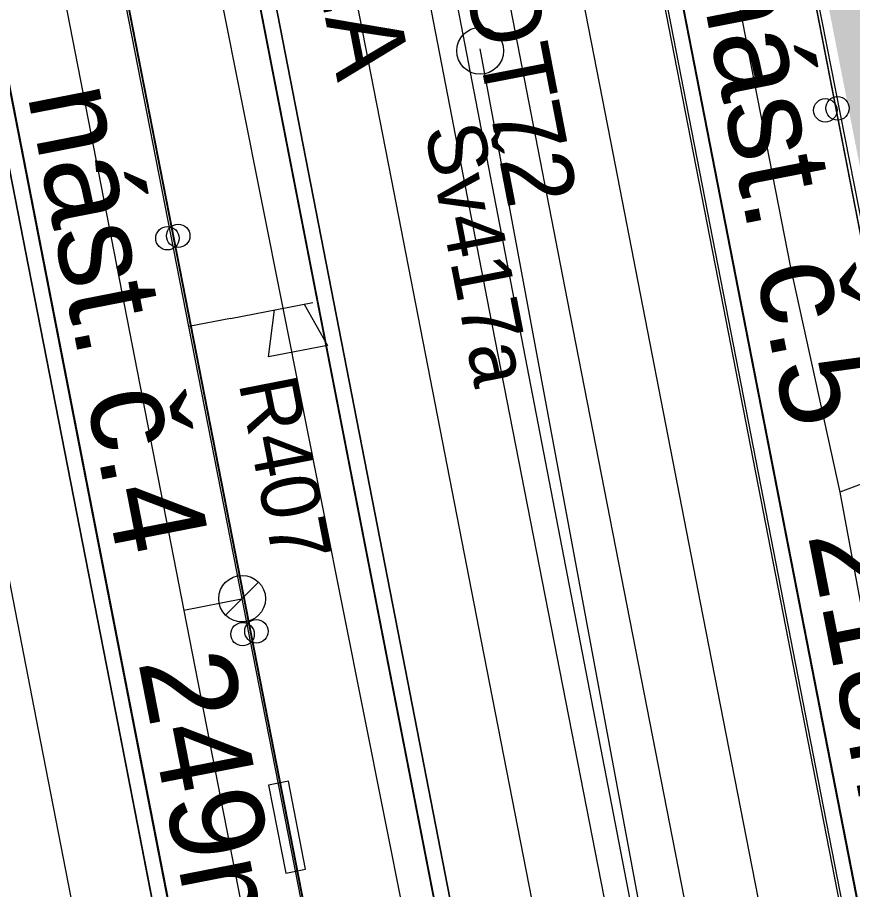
# Model space of a CAD drawing. Extents: x -545736 to -544888, y -1122892 to -1119128.
# Drawn here: x -545176.05 to -545158.22, y -1121835.11 to -1121816.49 of the extents above; entities that cross this region are included whole.
import ezdxf

# ---------------------------------------------------------------- set-up
doc = ezdxf.new("R2010")
doc.units = 0
for name, color, linetype in [('osvětlené plochy-hodnota-obrys', 7, 'Continuous'), ('Podbarveni_Nastupiste', 7, 'Continuous'), ('Podbarveni_Zastreseni_Pozemni', 7, 'Continuous'), ('Vrstva 1 - Koleje', 7, 'Continuous'), ('Vrstva 11 - Trakce', 7, 'Continuous'), ('Vrstva 14_zastreseni a nastupiste', 7, 'Continuous'), ('Vrstva 16_plochy', 7, 'Continuous'), ('Vrstva 25', 7, 'Continuous'), ('Vrstva 26', 7, 'Continuous'), ('Vrstva 29 - sdelzar', 7, 'Continuous'), ('Vrstva 33 - prvky sdelzar', 7, 'Continuous'), ('Vrstva 4 - Teren - stezky - prechody - plochy', 7, 'Continuous'), ('Vrstva 42', 7, 'Continuous'), ('Vrstva 43', 7, 'Continuous'), ('Vrstva 44', 7, 'Continuous')]:
    doc.layers.add(name, color=color, linetype=linetype)

msp = doc.modelspace()

# ---------------------------------------------------------------- linework, layer by layer
at = {"layer": 'Podbarveni_Nastupiste'}
msp.add_line((-545173.955, -1121831.302), (-545172.046, -1121841.135), dxfattribs=at)
for points in [[(-545180.455, -1121722.711), (-545179.628, -1121726.7), (-545177.717, -1121736.49), (-545175.814, -1121746.279), (-545173.137, -1121759.988), (-545171.232, -1121769.763), (-545170.096, -1121775.61), (-545168.189, -1121785.44), (-545166.652, -1121793.283), (-545164.749, -1121803.058), (-545162.839, -1121812.848), (-545160.922, -1121822.667), (-545159.009, -1121832.498), (-545157.103, -1121842.273), (-545155.195, -1121852.046), (-545153.289, -1121861.829)], [(-545187.331, -1121762.745), (-545185.417, -1121772.514), (-545183.504, -1121782.344), (-545181.6, -1121792.141), (-545179.691, -1121801.918), (-545177.789, -1121811.689), (-545175.868, -1121821.513), (-545173.955, -1121831.302)], [(-545169.731, -1121820.345), (-545171.643, -1121810.52), (-545173.552, -1121800.722)], [(-545165.909, -1121839.948), (-545167.82, -1121830.136), (-545169.731, -1121820.345)]]:
    msp.add_lwpolyline(points, dxfattribs=at)
at = {"layer": 'Podbarveni_Zastreseni_Pozemni'}
for points in [[(-545172.521, -1121747.5), (-545175.141, -1121748.003), (-545167.869, -1121785.291), (-545158.018, -1121835.809), (-545145.506, -1121899.971), (-545143.703, -1121909.219), (-545142.244, -1121916.698), (-545139.605, -1121916.178)], [(-545152.809, -1121908.918), (-545153.74, -1121904.141), (-545163.315, -1121855.027), (-545172.884, -1121805.944), (-545182.449, -1121756.884), (-545183.85, -1121749.697)], [(-545189.316, -1121750.748), (-545187.893, -1121758.049), (-545178.344, -1121807.045), (-545168.782, -1121856.109), (-545159.222, -1121905.16), (-545158.284, -1121909.972)]]:
    msp.add_lwpolyline(points, dxfattribs=at)
at = {"layer": 'Vrstva 1 - Koleje'}
for points in [[(-545204.598, -1121683.045), (-545202.446, -1121694.084), (-545200.893, -1121702.036), (-545198.518, -1121714.179), (-545196.602, -1121723.995), (-545194.695, -1121733.769), (-545192.79, -1121743.532), (-545190.869, -1121753.385), (-545188.974, -1121763.101), (-545187.053, -1121772.965), (-545185.151, -1121782.729), (-545183.231, -1121792.594), (-545181.323, -1121802.379), (-545179.426, -1121812.108), (-545177.532, -1121821.821), (-545175.608, -1121831.705), (-545173.691, -1121841.53), (-545171.796, -1121851.251), (-545169.872, -1121861.126)], [(-545190.187, -1121685.59), (-545187.923, -1121694.959), (-545186.2, -1121702.627), (-545185.507, -1121705.971), (-545184.687, -1121709.924), (-545182.492, -1121721.163), (-545180.59, -1121730.931), (-545178.666, -1121740.784), (-545176.766, -1121750.544), (-545174.869, -1121760.278), (-545172.942, -1121770.162), (-545171.042, -1121779.908), (-545169.129, -1121789.7), (-545167.212, -1121799.555), (-545165.293, -1121809.36), (-545163.388, -1121819.134), (-545161.468, -1121828.982), (-545159.566, -1121838.742), (-545157.655, -1121848.546), (-545155.739, -1121858.373)], [(-545196.328, -1121689.408), (-545194.686, -1121694.87), (-545192.492, -1121702.549), (-545189.916, -1121712.225), (-545187.524, -1121721.986), (-545185.303, -1121731.906), (-545183.337, -1121741.604), (-545181.431, -1121751.413), (-545179.514, -1121761.238), (-545177.608, -1121771.007), (-545175.701, -1121780.793), (-545173.785, -1121790.62), (-545171.889, -1121800.35), (-545169.976, -1121810.166), (-545168.071, -1121819.938), (-545166.148, -1121829.808), (-545164.234, -1121839.613), (-545162.332, -1121849.377), (-545160.421, -1121859.17)]]:
    msp.add_lwpolyline(points, dxfattribs=at)
at = {"layer": 'Vrstva 14_zastreseni a nastupiste'}
for points in [[(-545185.006, -1121741.979), (-545183.088, -1121751.748), (-545181.183, -1121761.56), (-545179.275, -1121771.357), (-545177.746, -1121779.192), (-545177.372, -1121781.135), (-545175.454, -1121790.95), (-545173.552, -1121800.722), (-545171.643, -1121810.52), (-545169.731, -1121820.345), (-545167.82, -1121830.136), (-545165.909, -1121839.948), (-545163.994, -1121849.766), (-545162.093, -1121859.517)], [(-545185.006, -1121741.979), (-545183.088, -1121751.748), (-545181.183, -1121761.56), (-545179.275, -1121771.357), (-545177.746, -1121779.192), (-545177.372, -1121781.135), (-545175.454, -1121790.95), (-545173.552, -1121800.722), (-545171.643, -1121810.52), (-545169.731, -1121820.345), (-545167.82, -1121830.136), (-545165.909, -1121839.948), (-545163.994, -1121849.766), (-545162.093, -1121859.517)], [(-545168.235, -1121860.711), (-545170.146, -1121850.904), (-545172.046, -1121841.135), (-545173.955, -1121831.302), (-545175.868, -1121821.513), (-545177.789, -1121811.689), (-545179.691, -1121801.918), (-545181.6, -1121792.141), (-545183.504, -1121782.344), (-545185.417, -1121772.514), (-545187.331, -1121762.745), (-545189.242, -1121752.936), (-545191.158, -1121743.114)], [(-545168.235, -1121860.711), (-545170.146, -1121850.904), (-545172.046, -1121841.135), (-545173.955, -1121831.302), (-545175.868, -1121821.513), (-545177.789, -1121811.689), (-545179.691, -1121801.918), (-545181.6, -1121792.141), (-545183.504, -1121782.344), (-545185.417, -1121772.514), (-545187.331, -1121762.745), (-545189.242, -1121752.936), (-545191.158, -1121743.114)], [(-545175.869, -1121746.274), (-545173.192, -1121759.983), (-545171.287, -1121769.758), (-545170.151, -1121775.605), (-545168.244, -1121785.435), (-545166.707, -1121793.278), (-545164.804, -1121803.053), (-545162.894, -1121812.843), (-545160.977, -1121822.662), (-545159.064, -1121832.493), (-545157.158, -1121842.268), (-545155.25, -1121852.041), (-545153.344, -1121861.824)], [(-545175.814, -1121746.279), (-545173.137, -1121759.988), (-545171.232, -1121769.763), (-545170.096, -1121775.61), (-545168.189, -1121785.44), (-545166.652, -1121793.283), (-545164.749, -1121803.058), (-545162.839, -1121812.848), (-545160.922, -1121822.667), (-545159.009, -1121832.498), (-545157.103, -1121842.273), (-545155.195, -1121852.046), (-545153.289, -1121861.829)], [(-545152.809, -1121908.918), (-545153.74, -1121904.141), (-545163.315, -1121855.027), (-545172.884, -1121805.944), (-545182.449, -1121756.884), (-545183.85, -1121749.697)], [(-545183.838, -1121749.692), (-545182.514, -1121756.486), (-545172.959, -1121805.503), (-545163.39, -1121854.592), (-545153.794, -1121903.816), (-545152.8, -1121908.918)], [(-545158.29, -1121909.976), (-545159.275, -1121904.923), (-545168.857, -1121855.768), (-545178.402, -1121806.802), (-545187.951, -1121757.812), (-545189.328, -1121750.75)], [(-545189.316, -1121750.748), (-545187.893, -1121758.049), (-545178.344, -1121807.045), (-545168.782, -1121856.109), (-545159.222, -1121905.16), (-545158.284, -1121909.972)]]:
    msp.add_lwpolyline(points, dxfattribs=at)
for points in [[(-545169.868, -1121746.973), (-545163.039, -1121781.964), (-545153.097, -1121832.905), (-545140.688, -1121896.644), (-545138.929, -1121906.204), (-545137.357, -1121915.755), (-545139.605, -1121916.178), (-545142.252, -1121916.702), (-545143.714, -1121909.203), (-545145.537, -1121899.853), (-545158.037, -1121835.751), (-545167.886, -1121785.244), (-545175.149, -1121747.997), (-545172.521, -1121747.5)], [(-545167.869, -1121785.291), (-545158.018, -1121835.809), (-545145.506, -1121899.971), (-545143.703, -1121909.219), (-545142.244, -1121916.698), (-545139.605, -1121916.178), (-545137.369, -1121915.758), (-545138.929, -1121906.204), (-545140.688, -1121896.644), (-545153.097, -1121832.905), (-545163.04, -1121781.984), (-545169.877, -1121746.971), (-545172.521, -1121747.5), (-545175.141, -1121748.003)]]:
    msp.add_lwpolyline(points, close=True, dxfattribs=at)
for centre in [(-545158.799, -1121818.472), (-545158.538, -1121818.429), (-545172.615, -1121821.152), (-545172.847, -1121821.204), (-545171.242, -1121829.658), (-545170.946, -1121829.598)]:
    msp.add_circle(centre, 0.25, dxfattribs=at)
at = {"layer": 'Vrstva 16_plochy'}
for points in [[(-545185.006, -1121741.979), (-545183.088, -1121751.748), (-545181.183, -1121761.56), (-545179.275, -1121771.357), (-545177.746, -1121779.192), (-545177.372, -1121781.135), (-545175.454, -1121790.95), (-545173.552, -1121800.722), (-545171.643, -1121810.52), (-545169.731, -1121820.345), (-545167.82, -1121830.136), (-545165.909, -1121839.948), (-545163.994, -1121849.766), (-545162.093, -1121859.517)], [(-545168.235, -1121860.711), (-545170.146, -1121850.904), (-545172.046, -1121841.135), (-545173.955, -1121831.302), (-545175.868, -1121821.513), (-545177.789, -1121811.689), (-545179.691, -1121801.918), (-545181.6, -1121792.141), (-545183.504, -1121782.344), (-545185.417, -1121772.514), (-545187.331, -1121762.745), (-545189.242, -1121752.936), (-545191.158, -1121743.114)], [(-545175.869, -1121746.274), (-545173.192, -1121759.983), (-545171.287, -1121769.758), (-545170.151, -1121775.605), (-545168.244, -1121785.435), (-545166.707, -1121793.278), (-545164.804, -1121803.053), (-545162.894, -1121812.843), (-545160.977, -1121822.662), (-545159.064, -1121832.493), (-545157.158, -1121842.268), (-545155.25, -1121852.041), (-545153.344, -1121861.824)]]:
    msp.add_lwpolyline(points, dxfattribs=at)
at = {"layer": 'Vrstva 26'}
msp.add_lwpolyline([(-545166.504, -1121815.685), (-545166.698, -1121816.037), (-545161.721, -1121841.823), (-545157.777, -1121861.768), (-545157.507, -1121863.136), (-545152.448, -1121888.853), (-545147.998, -1121909.917), (-545148.049, -1121912.578), (-545147.648, -1121914.128), (-545146.343, -1121921.072), (-545145.879, -1121923.54), (-545145.457, -1121924.088), (-545144.44, -1121929.853), (-545143.295, -1121935.716), (-545143.648, -1121936.405), (-545143.018, -1121939.014), (-545142.006, -1121940.631), (-545141.059, -1121947.169), (-545140.841, -1121950.653), (-545139.922, -1121952.292)], dxfattribs=at)
at = {"layer": 'Vrstva 29 - sdelzar'}
for p, q in [((-545141.41, -1121905.52), (-545168.73, -1121766.29)), ((-545171.5, -1121822.92), (-545172.39, -1121823.09))]:
    msp.add_line(p, q, dxfattribs=at)
for points in [[(-545171.97, -1121749.47), (-545172.03, -1121749.33), (-545171.59, -1121751.6), (-545168.26, -1121768.68), (-545164.8, -1121786.45), (-545161.35, -1121804.17), (-545161.26, -1121804.64), (-545158.15, -1121820.62), (-545154.88, -1121837.37), (-545151.57, -1121854.39), (-545148.31, -1121871.12), (-545147.18, -1121876.92), (-545144.69, -1121889.26), (-545140.92, -1121907.97), (-545141.94, -1121907.98)], [(-545153.92, -1121916.92), (-545153.98, -1121917.07), (-545158.91, -1121891.91), (-545161.31, -1121879.64), (-545162.44, -1121873.89), (-545165.71, -1121857.19), (-545169.03, -1121840.24), (-545172.39, -1121823.09), (-545175.46, -1121807.4), (-545175.55, -1121806.94), (-545178.95, -1121789.4), (-545181.35, -1121777.01), (-545182.49, -1121771.12), (-545186.14, -1121752.33), (-545186.04, -1121752.23)], [(-545186.14, -1121752.33), (-545182.91, -1121768.99), (-545155.71, -1121908.24)], [(-545168.72, -1121766.31), (-545160.21, -1121810.04), (-545148.71, -1121869.09)], [(-545182.89, -1121769.05), (-545174.34, -1121812.91), (-545162.85, -1121871.76)]]:
    msp.add_lwpolyline(points, dxfattribs=at)
at = {"layer": 'Vrstva 33 - prvky sdelzar'}
msp.add_line((-545171.5, -1121822.92), (-545169.741, -1121822.576), dxfattribs=at)
msp.add_lwpolyline([(-545169.93, -1121822.612), (-545169.431, -1121823.493), (-545170.687, -1121823.739), (-545170.558, -1121822.735)], dxfattribs=at)
msp.add_lwpolyline([(-545170.262, -1121832.797), (-545170.686, -1121832.88), (-545170.319, -1121834.762), (-545169.895, -1121834.679)], close=True, dxfattribs=at)
at = {"layer": 'Vrstva 4 - Teren - stezky - prechody - plochy'}
for points in [[(-545188.763, -1121698.109), (-545188.641, -1121698.826), (-545185.213, -1121715.136), (-545181.647, -1121733.399), (-545177.117, -1121756.524), (-545170.416, -1121791.087), (-545164.311, -1121822.524), (-545157.023, -1121859.828), (-545149.915, -1121896.158), (-545142.13, -1121936.158), (-545141.676, -1121939.159), (-545141.157, -1121942.596), (-545141.923, -1121943.776)], [(-545141.923, -1121943.776), (-545142.097, -1121942.982), (-545141.665, -1121942.659), (-545141.923, -1121941.346), (-545142.767, -1121941.354), (-545151.586, -1121896.379), (-545158.808, -1121859.367), (-545165.97, -1121822.744), (-545172.05, -1121791.327), (-545183.361, -1121733.476), (-545187.416, -1121715.505), (-545191.632, -1121699.681), (-545191.805, -1121699.137)], [(-545180.039, -1121709.428), (-545180.163, -1121709.404), (-545182.89, -1121710.328), (-545181.985, -1121714.917), (-545180.848, -1121720.815), (-545179.628, -1121726.7), (-545177.717, -1121736.49), (-545175.814, -1121746.279), (-545173.137, -1121759.988), (-545171.232, -1121769.763), (-545170.096, -1121775.61), (-545168.189, -1121785.44), (-545166.652, -1121793.283), (-545164.749, -1121803.058), (-545162.839, -1121812.848), (-545160.922, -1121822.667), (-545159.009, -1121832.498), (-545157.103, -1121842.273), (-545155.195, -1121852.046), (-545153.289, -1121861.829)], [(-545162.093, -1121859.517), (-545163.994, -1121849.766), (-545165.909, -1121839.948), (-545167.82, -1121830.136), (-545169.731, -1121820.345), (-545171.643, -1121810.52), (-545173.552, -1121800.722), (-545175.454, -1121790.95), (-545177.372, -1121781.135), (-545177.746, -1121779.192), (-545179.275, -1121771.357), (-545181.183, -1121761.56), (-545183.088, -1121751.748), (-545185.006, -1121741.979)], [(-545191.158, -1121743.114), (-545189.242, -1121752.936), (-545187.331, -1121762.745), (-545185.417, -1121772.514), (-545183.504, -1121782.344), (-545181.6, -1121792.141), (-545179.691, -1121801.918), (-545177.789, -1121811.689), (-545175.868, -1121821.513), (-545173.955, -1121831.302), (-545172.046, -1121841.135), (-545170.146, -1121850.904), (-545168.235, -1121860.711)]]:
    msp.add_lwpolyline(points, dxfattribs=at)
at = {"layer": 'Vrstva 42'}
msp.add_lwpolyline([(-545160.224, -1121876.513), (-545160.255, -1121876.188), (-545160.348, -1121875.789), (-545160.501, -1121874.82), (-545160.384, -1121874.243), (-545166.916, -1121840.055), (-545173.431, -1121807.371), (-545175.563, -1121795.526), (-545175.892, -1121794.898), (-545176.102, -1121793.991), (-545177.61, -1121786.569), (-545177.678, -1121786.013), (-545177.67, -1121785.703), (-545180.091, -1121773.762), (-545188.047, -1121734.56), (-545182.725, -1121733.19)], dxfattribs=at)
at = {"layer": 'Vrstva 43'}
msp.add_line((-545171.604, -1121829.253), (-545170.899, -1121828.549), dxfattribs=at)
for centre, radius in [((-545166.17, -1121817.201), 0.5), ((-545171.251, -1121828.901), 0.498)]:
    msp.add_circle(centre, radius, dxfattribs=at)
at = {"layer": 'Vrstva 44'}
for points in [[(-545177.526, -1121796.636), (-545177.53, -1121796.634), (-545178.987, -1121797.172), (-545179.131, -1121798.205), (-545179.086, -1121798.421), (-545179.028, -1121798.656), (-545177.249, -1121806.684), (-545176.543, -1121808.499), (-545176.33, -1121808.826), (-545176.199, -1121809.246), (-545175.689, -1121812.332), (-545175.394, -1121814.113), (-545175.317, -1121814.385), (-545175.314, -1121814.687), (-545172.493, -1121829.153), (-545169.765, -1121843.139), (-545169.761, -1121843.32)], [(-545163.196, -1121803.24), (-545161.918, -1121809.669), (-545159.543, -1121821.828), (-545158.491, -1121826.629), (-545155.971, -1121840.184), (-545155.936, -1121840.605)], [(-545166.178, -1121817.16), (-545161.686, -1121841.309), (-545161.6, -1121841.72)], [(-545157.103, -1121826.246), (-545157.159, -1121826.131), (-545158.491, -1121826.629)], [(-545171.252, -1121828.901), (-545171.265, -1121828.914), (-545172.493, -1121829.153)]]:
    msp.add_lwpolyline(points, dxfattribs=at)

# ---------------------------------------------------------------- texts
at = {"layer": 'osvětlené plochy-hodnota-obrys'}
msp.add_text('10', height=22.7812, rotation=281.0956, dxfattribs=at).set_placement((-545159.989, -1121809.837))
at = {"layer": 'Vrstva 11 - Trakce'}
msp.add_text('42A', height=1.6, rotation=281.0001, dxfattribs=at).set_placement((-545169.938, -1121814.154))
at = {"layer": 'Vrstva 14_zastreseni a nastupiste'}
for s, rotation, p in [('nást. č.5   218m', 281.0471, (-545161.539, -1121815.425)), ('nást. č.4   249m', 281.0576, (-545175.841, -1121818.131))]:
    msp.add_text(s, height=2, rotation=rotation, dxfattribs=at).set_placement(p)
at = {"layer": 'Vrstva 25'}
msp.add_text('OT72', height=1.5, rotation=280.9244, dxfattribs=at).set_placement((-545166.504, -1121815.685))
at = {"layer": 'Vrstva 33 - prvky sdelzar'}
msp.add_text('R407', height=1.25, rotation=281.0824, dxfattribs=at).set_placement((-545171.331, -1121824.288))
at = {"layer": 'Vrstva 43'}
msp.add_text('Šv417a', height=1.25, rotation=281.0323, dxfattribs=at).set_placement((-545167.362, -1121818.869))

doc.saveas('drawing.dxf')
